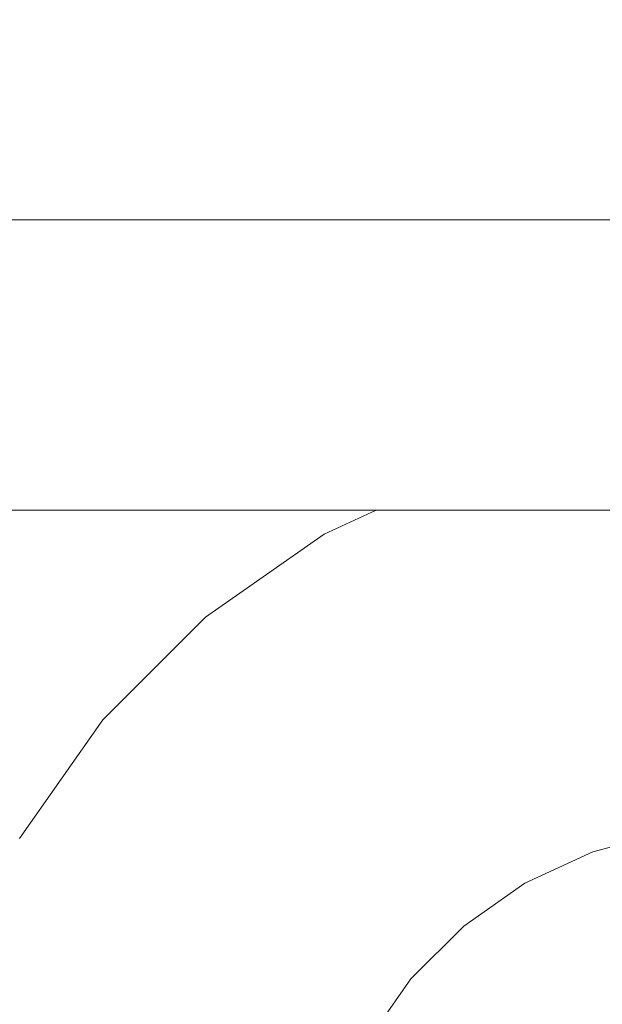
# Model space of a CAD drawing. Header units: millimetres. Extents: x -30280 to 309309, y -17460 to 4378.
# Tile 469 of 656: x 148982 to 149005, y -14489 to -14450. Entities that reach past the tile are written whole.
import ezdxf

# ---------------------------------------------------------------- set-up
doc = ezdxf.new("R2010")
doc.units = ezdxf.units.MM
doc.header["$MEASUREMENT"] = 0
doc.linetypes.add('Wipeout_Contour', pattern=[1000, 0, -1000])
doc.layers.add('P1_PLANTA PRIMERA_4_Nuevo_08_E_Envans secs', color=7, linetype='Continuous')
doc.layers.add('P1_PLANTA PRIMERA_4_Nuevo_09_EI_Mobiliari general', color=7, linetype='Continuous')
doc.layers.add('P1_PLANTA PRIMERA_4_Nuevo_09_EI_Mobiliari general_Pluma_Nº__1', color=7, linetype='Continuous', lineweight=5)

msp = doc.modelspace()

# ---------------------------------------------------------------- wipeouts: each hides what was drawn before it
at = {"color": 254, "linetype": 'Wipeout_Contour', "lineweight": 0, "ltscale": 599509.053032}
msp.add_wipeout([(148953.929, -14450.529), (148953.929, -14452.114), (149403.929, -14452.114), (149403.929, -14450.529)], dxfattribs=at).dxf.layer = 'P1_PLANTA PRIMERA_4_Nuevo_09_EI_Mobiliari general'
at = {"color": 254, "linetype": 'Wipeout_Contour', "lineweight": 0, "ltscale": 1496808.074066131}
msp.add_wipeout([(148953.929, -14469.75), (148953.929, -14505.297), (148975.572, -14505.297), (148977.638, -14493.585), (148979.13, -14488.018), (148981.569, -14482.795), (148984.879, -14478.077), (148988.96, -14474.006), (148993.686, -14470.707), (148995.751, -14469.75)], dxfattribs=at).dxf.layer = 'P1_PLANTA PRIMERA_4_Nuevo_09_EI_Mobiliari general'

# ---------------------------------------------------------------- next in the draw order: wipeouts: each hides what was drawn before it
at = {"color": 254, "linetype": 'Wipeout_Contour', "lineweight": 0, "ltscale": 599509.857857}
msp.add_wipeout([(148953.929, -14452.114), (148953.929, -14454.702), (149403.929, -14454.702), (149403.929, -14452.114)], dxfattribs=at).dxf.layer = 'P1_PLANTA PRIMERA_4_Nuevo_09_EI_Mobiliari general'
at = {"color": 254, "linetype": 'Wipeout_Contour', "lineweight": 0, "ltscale": 599513.938598}
msp.add_wipeout([(148953.929, -14458.215), (148953.929, -14469.75), (149403.929, -14469.75), (149403.929, -14458.215)], dxfattribs=at).dxf.layer = 'P1_PLANTA PRIMERA_4_Nuevo_09_EI_Mobiliari general'
at = {"color": 254, "linetype": 'Wipeout_Contour', "lineweight": 0, "ltscale": 4196670.270934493}
msp.add_wipeout([(148991.819, -14505.297), (148997.826, -14503.696), (149003.486, -14503.223), (149178.929, -14503.678), (149354.372, -14503.196), (149360.032, -14503.696), (149365.582, -14505.147), (149364.463, -14496.363), (149363.694, -14493.495), (149362.438, -14490.805), (149360.733, -14488.374), (149358.631, -14486.277), (149356.196, -14484.578), (149353.503, -14483.328), (149350.633, -14482.566), (149347.674, -14482.315), (149192.121, -14482.728), (149178.929, -14482.764), (149165.738, -14482.801), (149010.184, -14482.293), (149007.225, -14482.566), (149004.355, -14483.328), (149001.662, -14484.578), (148999.227, -14486.277), (148997.125, -14488.374), (148995.42, -14490.805), (148994.163, -14493.495), (148993.395, -14496.363)], dxfattribs=at).dxf.layer = 'P1_PLANTA PRIMERA_4_Nuevo_09_EI_Mobiliari general'
at = {"color": 254, "linetype": 'Wipeout_Contour', "lineweight": 0, "ltscale": 449049.909262}
msp.add_wipeout([(148981.674, -14482.856), (148979.245, -14488.059), (148981.987, -14483.037)], dxfattribs=at).dxf.layer = 'P1_PLANTA PRIMERA_4_Nuevo_09_EI_Mobiliari general'
at = {"color": 254, "linetype": 'Wipeout_Contour', "lineweight": 0, "ltscale": 598739.336498}
msp.add_wipeout([(148981.815, -14488.996), (148980.452, -14494.081), (148981.577, -14494.279), (148982.889, -14489.387)], dxfattribs=at).dxf.layer = 'P1_PLANTA PRIMERA_4_Nuevo_09_EI_Mobiliari general'

# ---------------------------------------------------------------- next in the draw order: wipeouts: each hides what was drawn before it
at = {"color": 254, "linetype": 'Wipeout_Contour', "lineweight": 0, "ltscale": 599511.034727}
msp.add_wipeout([(148953.929, -14454.702), (148953.929, -14458.215), (149403.929, -14458.215), (149403.929, -14454.702)], dxfattribs=at).dxf.layer = 'P1_PLANTA PRIMERA_4_Nuevo_09_EI_Mobiliari general'
at = {"color": 254, "linetype": 'Wipeout_Contour', "lineweight": 0, "ltscale": 449057.413106}
msp.add_wipeout([(148984.972, -14478.155), (148981.674, -14482.856), (148985.248, -14478.387)], dxfattribs=at).dxf.layer = 'P1_PLANTA PRIMERA_4_Nuevo_09_EI_Mobiliari general'

# ---------------------------------------------------------------- next in the draw order: wipeouts: each hides what was drawn before it
at = {"color": 254, "linetype": 'Wipeout_Contour', "lineweight": 0, "ltscale": 449067.487708}
msp.add_wipeout([(148989.038, -14474.099), (148984.972, -14478.155), (148989.269, -14474.376)], dxfattribs=at).dxf.layer = 'P1_PLANTA PRIMERA_4_Nuevo_09_EI_Mobiliari general'
at = {"color": 254, "linetype": 'Wipeout_Contour', "lineweight": 0, "ltscale": 449051.186612}
msp.add_wipeout([(148981.987, -14483.037), (148979.584, -14488.183), (148982.497, -14483.332)], dxfattribs=at).dxf.layer = 'P1_PLANTA PRIMERA_4_Nuevo_09_EI_Mobiliari general'

# ---------------------------------------------------------------- next in the draw order: wipeouts: each hides what was drawn before it
at = {"color": 254, "linetype": 'Wipeout_Contour', "lineweight": 0, "ltscale": 449079.818361}
msp.add_wipeout([(148993.747, -14470.813), (148989.038, -14474.099), (148993.927, -14471.126)], dxfattribs=at).dxf.layer = 'P1_PLANTA PRIMERA_4_Nuevo_09_EI_Mobiliari general'
at = {"color": 254, "linetype": 'Wipeout_Contour', "lineweight": 0, "ltscale": 449058.571713}
msp.add_wipeout([(148985.248, -14478.387), (148981.987, -14483.037), (148985.699, -14478.766)], dxfattribs=at).dxf.layer = 'P1_PLANTA PRIMERA_4_Nuevo_09_EI_Mobiliari general'
at = {"color": 254, "linetype": 'Wipeout_Contour', "lineweight": 0, "ltscale": 449053.075131}
msp.add_wipeout([(148982.497, -14483.332), (148980.137, -14488.384), (148983.189, -14483.732)], dxfattribs=at).dxf.layer = 'P1_PLANTA PRIMERA_4_Nuevo_09_EI_Mobiliari general'

# ---------------------------------------------------------------- next in the draw order: wipeouts: each hides what was drawn before it
at = {"color": 254, "linetype": 'Wipeout_Contour', "lineweight": 0, "ltscale": 449089.409377}
msp.add_wipeout([(148996.038, -14469.75), (148993.747, -14470.813), (148996.893, -14469.75)], dxfattribs=at).dxf.layer = 'P1_PLANTA PRIMERA_4_Nuevo_09_EI_Mobiliari general'
at = {"color": 254, "linetype": 'Wipeout_Contour', "lineweight": 0, "ltscale": 449068.498747}
msp.add_wipeout([(148989.269, -14474.376), (148985.248, -14478.387), (148989.647, -14474.828)], dxfattribs=at).dxf.layer = 'P1_PLANTA PRIMERA_4_Nuevo_09_EI_Mobiliari general'
at = {"color": 254, "linetype": 'Wipeout_Contour', "lineweight": 0, "ltscale": 449060.294598}
msp.add_wipeout([(148985.699, -14478.766), (148982.497, -14483.332), (148986.312, -14479.281)], dxfattribs=at).dxf.layer = 'P1_PLANTA PRIMERA_4_Nuevo_09_EI_Mobiliari general'
at = {"color": 254, "linetype": 'Wipeout_Contour', "lineweight": 0, "ltscale": 598744.472185}
msp.add_wipeout([(148984.043, -14484.226), (148981.815, -14488.996), (148982.889, -14489.387), (148985.032, -14484.797)], dxfattribs=at).dxf.layer = 'P1_PLANTA PRIMERA_4_Nuevo_09_EI_Mobiliari general'

# ---------------------------------------------------------------- next in the draw order: wipeouts: each hides what was drawn before it
at = {"color": 254, "linetype": 'Wipeout_Contour', "lineweight": 0, "ltscale": 449080.655181}
msp.add_wipeout([(148993.927, -14471.126), (148989.269, -14474.376), (148994.22, -14471.637)], dxfattribs=at).dxf.layer = 'P1_PLANTA PRIMERA_4_Nuevo_09_EI_Mobiliari general'
at = {"color": 254, "linetype": 'Wipeout_Contour', "lineweight": 0, "ltscale": 449070.007803}
msp.add_wipeout([(148989.647, -14474.828), (148985.699, -14478.766), (148990.161, -14475.441)], dxfattribs=at).dxf.layer = 'P1_PLANTA PRIMERA_4_Nuevo_09_EI_Mobiliari general'
at = {"color": 254, "linetype": 'Wipeout_Contour', "lineweight": 0, "ltscale": 598752.999267}
msp.add_wipeout([(148987.066, -14479.916), (148984.043, -14484.226), (148985.032, -14484.797), (148987.94, -14480.651)], dxfattribs=at).dxf.layer = 'P1_PLANTA PRIMERA_4_Nuevo_09_EI_Mobiliari general'

# ---------------------------------------------------------------- next in the draw order: wipeouts: each hides what was drawn before it
at = {"color": 254, "linetype": 'Wipeout_Contour', "lineweight": 0, "ltscale": 449091.905426}
msp.add_wipeout([(148996.893, -14469.75), (148993.927, -14471.126), (148998.288, -14469.75)], dxfattribs=at).dxf.layer = 'P1_PLANTA PRIMERA_4_Nuevo_09_EI_Mobiliari general'
at = {"color": 254, "linetype": 'Wipeout_Contour', "lineweight": 0, "ltscale": 449081.907547}
msp.add_wipeout([(148994.22, -14471.637), (148989.647, -14474.828), (148994.619, -14472.33)], dxfattribs=at).dxf.layer = 'P1_PLANTA PRIMERA_4_Nuevo_09_EI_Mobiliari general'
at = {"color": 254, "linetype": 'Wipeout_Contour', "lineweight": 0, "ltscale": 598764.656362}
msp.add_wipeout([(148990.793, -14476.198), (148987.066, -14479.916), (148987.94, -14480.651), (148991.526, -14477.074)], dxfattribs=at).dxf.layer = 'P1_PLANTA PRIMERA_4_Nuevo_09_EI_Mobiliari general'
at = {"color": 254, "linetype": 'Wipeout_Contour', "lineweight": 0, "ltscale": 598748.989642}
msp.add_wipeout([(148985.032, -14484.797), (148982.889, -14489.387), (148984.076, -14489.82), (148986.126, -14485.43)], dxfattribs=at).dxf.layer = 'P1_PLANTA PRIMERA_4_Nuevo_09_EI_Mobiliari general'

# ---------------------------------------------------------------- next in the draw order: wipeouts: each hides what was drawn before it
at = {"color": 254, "linetype": 'Wipeout_Contour', "lineweight": 0, "ltscale": 449094.853868}
msp.add_wipeout([(148998.288, -14469.75), (148994.22, -14471.637), (148999.551, -14470.042)], dxfattribs=at).dxf.layer = 'P1_PLANTA PRIMERA_4_Nuevo_09_EI_Mobiliari general'
at = {"color": 254, "linetype": 'Wipeout_Contour', "lineweight": 0, "ltscale": 598779.087168}
msp.add_wipeout([(148995.111, -14473.185), (148990.793, -14476.198), (148991.526, -14477.074), (148995.68, -14474.175)], dxfattribs=at).dxf.layer = 'P1_PLANTA PRIMERA_4_Nuevo_09_EI_Mobiliari general'
at = {"color": 254, "linetype": 'Wipeout_Contour', "lineweight": 0, "ltscale": 598757.168873}
msp.add_wipeout([(148987.94, -14480.651), (148985.032, -14484.797), (148986.126, -14485.43), (148988.908, -14481.464)], dxfattribs=at).dxf.layer = 'P1_PLANTA PRIMERA_4_Nuevo_09_EI_Mobiliari general'

# ---------------------------------------------------------------- next in the draw order: wipeouts: each hides what was drawn before it
at = {"color": 254, "linetype": 'Wipeout_Contour', "lineweight": 0, "ltscale": 449096.878607}
msp.add_wipeout([(148999.551, -14470.042), (148994.619, -14472.33), (148999.886, -14470.969)], dxfattribs=at).dxf.layer = 'P1_PLANTA PRIMERA_4_Nuevo_09_EI_Mobiliari general'
at = {"color": 254, "linetype": 'Wipeout_Contour', "lineweight": 0, "ltscale": 598768.35093}
msp.add_wipeout([(148991.526, -14477.074), (148987.94, -14480.651), (148988.908, -14481.464), (148992.337, -14478.043)], dxfattribs=at).dxf.layer = 'P1_PLANTA PRIMERA_4_Nuevo_09_EI_Mobiliari general'
at = {"color": 254, "linetype": 'Wipeout_Contour', "lineweight": 0, "ltscale": 598753.891991}
msp.add_wipeout([(148986.126, -14485.43), (148984.076, -14489.82), (148985.342, -14490.281), (148987.292, -14486.104)], dxfattribs=at).dxf.layer = 'P1_PLANTA PRIMERA_4_Nuevo_09_EI_Mobiliari general'

# ---------------------------------------------------------------- next in the draw order: wipeouts: each hides what was drawn before it
at = {"color": 254, "linetype": 'Wipeout_Contour', "lineweight": 0, "ltscale": 449107.757007}
msp.add_wipeout([(148999.551, -14470.042), (149004.479, -14469.75), (149000.651, -14469.75)], dxfattribs=at).dxf.layer = 'P1_PLANTA PRIMERA_4_Nuevo_09_EI_Mobiliari general'
at = {"color": 254, "linetype": 'Wipeout_Contour', "lineweight": 0, "ltscale": 598795.850999}
msp.add_wipeout([(148999.886, -14470.969), (148995.111, -14473.185), (148995.68, -14474.175), (149000.275, -14472.043)], dxfattribs=at).dxf.layer = 'P1_PLANTA PRIMERA_4_Nuevo_09_EI_Mobiliari general'
at = {"color": 254, "linetype": 'Wipeout_Contour', "lineweight": 0, "ltscale": 598761.693929}
msp.add_wipeout([(148988.908, -14481.464), (148986.126, -14485.43), (148987.292, -14486.104), (148989.939, -14482.331)], dxfattribs=at).dxf.layer = 'P1_PLANTA PRIMERA_4_Nuevo_09_EI_Mobiliari general'

# ---------------------------------------------------------------- next in the draw order: wipeouts: each hides what was drawn before it
at = {"color": 254, "linetype": 'Wipeout_Contour', "lineweight": 0, "ltscale": 748519.451392}
msp.add_wipeout([(149004.479, -14469.75), (148999.886, -14470.969), (149000.275, -14472.043), (149005.17, -14470.743), (149004.998, -14469.75)], dxfattribs=at).dxf.layer = 'P1_PLANTA PRIMERA_4_Nuevo_09_EI_Mobiliari general'
at = {"color": 254, "linetype": 'Wipeout_Contour', "lineweight": 0, "ltscale": 598782.193946}
msp.add_wipeout([(148991.526, -14477.074), (148992.337, -14478.043), (148996.31, -14475.271), (148995.68, -14474.175)], dxfattribs=at).dxf.layer = 'P1_PLANTA PRIMERA_4_Nuevo_09_EI_Mobiliari general'
at = {"color": 254, "linetype": 'Wipeout_Contour', "lineweight": 0, "ltscale": 598759.030205}
msp.add_wipeout([(148987.292, -14486.104), (148985.342, -14490.281), (148986.647, -14490.756), (148988.494, -14486.8)], dxfattribs=at).dxf.layer = 'P1_PLANTA PRIMERA_4_Nuevo_09_EI_Mobiliari general'

# ---------------------------------------------------------------- next in the draw order: wipeouts: each hides what was drawn before it
at = {"color": 254, "linetype": 'Wipeout_Contour', "lineweight": 0, "ltscale": 598798.275086}
msp.add_wipeout([(149000.275, -14472.043), (148995.68, -14474.175), (148996.31, -14475.271), (149000.705, -14473.232)], dxfattribs=at).dxf.layer = 'P1_PLANTA PRIMERA_4_Nuevo_09_EI_Mobiliari general'
at = {"color": 254, "linetype": 'Wipeout_Contour', "lineweight": 0, "ltscale": 598772.36065}
msp.add_wipeout([(148992.337, -14478.043), (148988.908, -14481.464), (148989.939, -14482.331), (148993.202, -14479.076)], dxfattribs=at).dxf.layer = 'P1_PLANTA PRIMERA_4_Nuevo_09_EI_Mobiliari general'

# ---------------------------------------------------------------- next in the draw order: wipeouts: each hides what was drawn before it
at = {"color": 254, "linetype": 'Wipeout_Contour', "lineweight": 0, "ltscale": 598816.103286}
msp.add_wipeout([(149005.17, -14470.743), (149000.275, -14472.043), (149000.705, -14473.232), (149005.387, -14471.989)], dxfattribs=at).dxf.layer = 'P1_PLANTA PRIMERA_4_Nuevo_09_EI_Mobiliari general'
at = {"color": 254, "linetype": 'Wipeout_Contour', "lineweight": 0, "ltscale": 598785.565942}
msp.add_wipeout([(148992.337, -14478.043), (148993.202, -14479.076), (148996.982, -14476.438), (148996.31, -14475.271)], dxfattribs=at).dxf.layer = 'P1_PLANTA PRIMERA_4_Nuevo_09_EI_Mobiliari general'
at = {"color": 254, "linetype": 'Wipeout_Contour', "lineweight": 0, "ltscale": 598766.436891}
msp.add_wipeout([(148989.939, -14482.331), (148987.292, -14486.104), (148988.494, -14486.8), (148991.002, -14483.225)], dxfattribs=at).dxf.layer = 'P1_PLANTA PRIMERA_4_Nuevo_09_EI_Mobiliari general'

# ---------------------------------------------------------------- next in the draw order: wipeouts: each hides what was drawn before it
at = {"color": 254, "linetype": 'Wipeout_Contour', "lineweight": 0, "ltscale": 598800.906421}
msp.add_wipeout([(149000.705, -14473.232), (148996.31, -14475.271), (148996.982, -14476.438), (149001.163, -14474.498)], dxfattribs=at).dxf.layer = 'P1_PLANTA PRIMERA_4_Nuevo_09_EI_Mobiliari general'
at = {"color": 254, "linetype": 'Wipeout_Contour', "lineweight": 0, "ltscale": 598776.563656}
msp.add_wipeout([(148993.202, -14479.076), (148989.939, -14482.331), (148991.002, -14483.225), (148994.093, -14480.141)], dxfattribs=at).dxf.layer = 'P1_PLANTA PRIMERA_4_Nuevo_09_EI_Mobiliari general'
at = {"color": 254, "linetype": 'Wipeout_Contour', "lineweight": 0, "ltscale": 598764.248126}
msp.add_wipeout([(148988.494, -14486.8), (148986.647, -14490.756), (148987.952, -14491.232), (148989.697, -14487.495)], dxfattribs=at).dxf.layer = 'P1_PLANTA PRIMERA_4_Nuevo_09_EI_Mobiliari general'

# ---------------------------------------------------------------- next in the draw order: wipeouts: each hides what was drawn before it
at = {"color": 254, "linetype": 'Wipeout_Contour', "lineweight": 0, "ltscale": 598817.913552}
msp.add_wipeout([(149005.387, -14471.989), (149000.705, -14473.232), (149001.163, -14474.498), (149005.617, -14473.316)], dxfattribs=at).dxf.layer = 'P1_PLANTA PRIMERA_4_Nuevo_09_EI_Mobiliari general'
at = {"color": 254, "linetype": 'Wipeout_Contour', "lineweight": 0, "ltscale": 598789.10074}
msp.add_wipeout([(148996.982, -14476.438), (148993.202, -14479.076), (148994.093, -14480.141), (148997.674, -14477.643)], dxfattribs=at).dxf.layer = 'P1_PLANTA PRIMERA_4_Nuevo_09_EI_Mobiliari general'
at = {"color": 254, "linetype": 'Wipeout_Contour', "lineweight": 0, "ltscale": 598771.253631}
msp.add_wipeout([(148991.002, -14483.225), (148988.494, -14486.8), (148989.697, -14487.495), (148992.065, -14484.119)], dxfattribs=at).dxf.layer = 'P1_PLANTA PRIMERA_4_Nuevo_09_EI_Mobiliari general'

# ---------------------------------------------------------------- next in the draw order: wipeouts: each hides what was drawn before it
at = {"color": 254, "linetype": 'Wipeout_Contour', "lineweight": 0, "ltscale": 598803.665068}
msp.add_wipeout([(149001.163, -14474.498), (148996.982, -14476.438), (148997.674, -14477.643), (149001.635, -14475.805)], dxfattribs=at).dxf.layer = 'P1_PLANTA PRIMERA_4_Nuevo_09_EI_Mobiliari general'
at = {"color": 254, "linetype": 'Wipeout_Contour', "lineweight": 0, "ltscale": 598780.832253}
msp.add_wipeout([(148994.093, -14480.141), (148991.002, -14483.225), (148992.065, -14484.119), (148994.985, -14481.207)], dxfattribs=at).dxf.layer = 'P1_PLANTA PRIMERA_4_Nuevo_09_EI_Mobiliari general'
at = {"color": 254, "linetype": 'Wipeout_Contour', "lineweight": 0, "ltscale": 598769.387211}
msp.add_wipeout([(148989.697, -14487.495), (148987.952, -14491.232), (148989.218, -14491.693), (148990.863, -14488.17)], dxfattribs=at).dxf.layer = 'P1_PLANTA PRIMERA_4_Nuevo_09_EI_Mobiliari general'

# ---------------------------------------------------------------- next in the draw order: wipeouts: each hides what was drawn before it
at = {"color": 254, "linetype": 'Wipeout_Contour', "lineweight": 0, "ltscale": 598819.811805}
msp.add_wipeout([(149005.617, -14473.316), (149001.163, -14474.498), (149001.635, -14475.805), (149005.855, -14474.684)], dxfattribs=at).dxf.layer = 'P1_PLANTA PRIMERA_4_Nuevo_09_EI_Mobiliari general'
at = {"color": 254, "linetype": 'Wipeout_Contour', "lineweight": 0, "ltscale": 598792.690921}
msp.add_wipeout([(148994.093, -14480.141), (148994.985, -14481.207), (148998.367, -14478.847), (148997.674, -14477.643)], dxfattribs=at).dxf.layer = 'P1_PLANTA PRIMERA_4_Nuevo_09_EI_Mobiliari general'
at = {"color": 254, "linetype": 'Wipeout_Contour', "lineweight": 0, "ltscale": 598775.997825}
msp.add_wipeout([(148992.065, -14484.119), (148989.697, -14487.495), (148990.863, -14488.17), (148993.096, -14484.986)], dxfattribs=at).dxf.layer = 'P1_PLANTA PRIMERA_4_Nuevo_09_EI_Mobiliari general'

# ---------------------------------------------------------------- next in the draw order: wipeouts: each hides what was drawn before it
at = {"color": 254, "linetype": 'Wipeout_Contour', "lineweight": 0, "ltscale": 598806.467273}
msp.add_wipeout([(149001.635, -14475.805), (148997.674, -14477.643), (148998.367, -14478.847), (149002.107, -14477.111)], dxfattribs=at).dxf.layer = 'P1_PLANTA PRIMERA_4_Nuevo_09_EI_Mobiliari general'
at = {"color": 254, "linetype": 'Wipeout_Contour', "lineweight": 0, "ltscale": 598785.036783}
msp.add_wipeout([(148994.985, -14481.207), (148992.065, -14484.119), (148993.096, -14484.986), (148995.849, -14482.24)], dxfattribs=at).dxf.layer = 'P1_PLANTA PRIMERA_4_Nuevo_09_EI_Mobiliari general'
at = {"color": 254, "linetype": 'Wipeout_Contour', "lineweight": 0, "ltscale": 598774.291355}
msp.add_wipeout([(148990.863, -14488.17), (148989.218, -14491.693), (148990.405, -14492.126), (148991.957, -14488.802)], dxfattribs=at).dxf.layer = 'P1_PLANTA PRIMERA_4_Nuevo_09_EI_Mobiliari general'

# ---------------------------------------------------------------- next in the draw order: wipeouts: each hides what was drawn before it
at = {"color": 254, "linetype": 'Wipeout_Contour', "lineweight": 0, "ltscale": 598821.740468}
msp.add_wipeout([(149005.855, -14474.684), (149001.635, -14475.805), (149002.107, -14477.111), (149006.093, -14476.053)], dxfattribs=at).dxf.layer = 'P1_PLANTA PRIMERA_4_Nuevo_09_EI_Mobiliari general'
at = {"color": 254, "linetype": 'Wipeout_Contour', "lineweight": 0, "ltscale": 598796.227546}
msp.add_wipeout([(148998.367, -14478.847), (148994.985, -14481.207), (148995.849, -14482.24), (148999.038, -14480.015)], dxfattribs=at).dxf.layer = 'P1_PLANTA PRIMERA_4_Nuevo_09_EI_Mobiliari general'
at = {"color": 254, "linetype": 'Wipeout_Contour', "lineweight": 0, "ltscale": 598780.525403}
msp.add_wipeout([(148993.096, -14484.986), (148990.863, -14488.17), (148991.957, -14488.802), (148994.063, -14485.8)], dxfattribs=at).dxf.layer = 'P1_PLANTA PRIMERA_4_Nuevo_09_EI_Mobiliari general'

# ---------------------------------------------------------------- next in the draw order: wipeouts: each hides what was drawn before it
at = {"color": 254, "linetype": 'Wipeout_Contour', "lineweight": 0, "ltscale": 598809.22802}
msp.add_wipeout([(149002.107, -14477.111), (148998.367, -14478.847), (148999.038, -14480.015), (149002.565, -14478.378)], dxfattribs=at).dxf.layer = 'P1_PLANTA PRIMERA_4_Nuevo_09_EI_Mobiliari general'
at = {"color": 254, "linetype": 'Wipeout_Contour', "lineweight": 0, "ltscale": 598789.049672}
msp.add_wipeout([(148993.096, -14484.986), (148994.063, -14485.8), (148996.66, -14483.209), (148995.849, -14482.24)], dxfattribs=at).dxf.layer = 'P1_PLANTA PRIMERA_4_Nuevo_09_EI_Mobiliari general'
at = {"color": 254, "linetype": 'Wipeout_Contour', "lineweight": 0, "ltscale": 598778.811653}
msp.add_wipeout([(148991.957, -14488.802), (148990.405, -14492.126), (148991.478, -14492.517), (148992.946, -14489.374)], dxfattribs=at).dxf.layer = 'P1_PLANTA PRIMERA_4_Nuevo_09_EI_Mobiliari general'

# ---------------------------------------------------------------- next in the draw order: wipeouts: each hides what was drawn before it
at = {"color": 254, "linetype": 'Wipeout_Contour', "lineweight": 0, "ltscale": 598823.641099}
msp.add_wipeout([(149006.093, -14476.053), (149002.107, -14477.111), (149002.565, -14478.378), (149006.324, -14477.38)], dxfattribs=at).dxf.layer = 'P1_PLANTA PRIMERA_4_Nuevo_09_EI_Mobiliari general'
at = {"color": 254, "linetype": 'Wipeout_Contour', "lineweight": 0, "ltscale": 598799.603253}
msp.add_wipeout([(148999.038, -14480.015), (148995.849, -14482.24), (148996.66, -14483.209), (148999.668, -14481.11)], dxfattribs=at).dxf.layer = 'P1_PLANTA PRIMERA_4_Nuevo_09_EI_Mobiliari general'
at = {"color": 254, "linetype": 'Wipeout_Contour', "lineweight": 0, "ltscale": 598784.698947}
msp.add_wipeout([(148994.063, -14485.8), (148991.957, -14488.802), (148992.946, -14489.374), (148994.938, -14486.535)], dxfattribs=at).dxf.layer = 'P1_PLANTA PRIMERA_4_Nuevo_09_EI_Mobiliari general'

# ---------------------------------------------------------------- next in the draw order: wipeouts: each hides what was drawn before it
at = {"color": 254, "linetype": 'Wipeout_Contour', "lineweight": 0, "ltscale": 598811.863613}
msp.add_wipeout([(149002.565, -14478.378), (148999.038, -14480.015), (148999.668, -14481.11), (149002.995, -14479.566)], dxfattribs=at).dxf.layer = 'P1_PLANTA PRIMERA_4_Nuevo_09_EI_Mobiliari general'
at = {"color": 254, "linetype": 'Wipeout_Contour', "lineweight": 0, "ltscale": 598792.749115}
msp.add_wipeout([(148996.66, -14483.209), (148994.063, -14485.8), (148994.938, -14486.535), (148997.393, -14484.085)], dxfattribs=at).dxf.layer = 'P1_PLANTA PRIMERA_4_Nuevo_09_EI_Mobiliari general'

# ---------------------------------------------------------------- next in the draw order: wipeouts: each hides what was drawn before it
at = {"color": 254, "linetype": 'Wipeout_Contour', "lineweight": 0, "ltscale": 598825.456177}
msp.add_wipeout([(149006.324, -14477.38), (149002.565, -14478.378), (149002.995, -14479.566), (149006.54, -14478.625)], dxfattribs=at).dxf.layer = 'P1_PLANTA PRIMERA_4_Nuevo_09_EI_Mobiliari general'
at = {"color": 254, "linetype": 'Wipeout_Contour', "lineweight": 0, "ltscale": 598802.715732}
msp.add_wipeout([(148999.668, -14481.11), (148996.66, -14483.209), (148997.393, -14484.085), (149000.237, -14482.1)], dxfattribs=at).dxf.layer = 'P1_PLANTA PRIMERA_4_Nuevo_09_EI_Mobiliari general'
at = {"color": 254, "linetype": 'Wipeout_Contour', "lineweight": 0, "ltscale": 449091.450742}
msp.add_wipeout([(148994.938, -14486.535), (148992.946, -14489.374), (148995.692, -14487.169)], dxfattribs=at).dxf.layer = 'P1_PLANTA PRIMERA_4_Nuevo_09_EI_Mobiliari general'

# ---------------------------------------------------------------- next in the draw order: wipeouts: each hides what was drawn before it
at = {"color": 254, "linetype": 'Wipeout_Contour', "lineweight": 0, "ltscale": 598814.29422}
msp.add_wipeout([(149002.995, -14479.566), (148999.668, -14481.11), (149000.237, -14482.1), (149003.384, -14480.641)], dxfattribs=at).dxf.layer = 'P1_PLANTA PRIMERA_4_Nuevo_09_EI_Mobiliari general'
at = {"color": 254, "linetype": 'Wipeout_Contour', "lineweight": 0, "ltscale": 449099.458291}
msp.add_wipeout([(148998.026, -14484.842), (148995.692, -14487.169), (148998.539, -14485.455)], dxfattribs=at).dxf.layer = 'P1_PLANTA PRIMERA_4_Nuevo_09_EI_Mobiliari general'
at = {"color": 254, "linetype": 'Wipeout_Contour', "lineweight": 0, "ltscale": 449096.861245}
msp.add_wipeout([(148996.756, -14488.063), (148995.002, -14490.563), (148997.032, -14488.296)], dxfattribs=at).dxf.layer = 'P1_PLANTA PRIMERA_4_Nuevo_09_EI_Mobiliari general'

# ---------------------------------------------------------------- next in the draw order: wipeouts: each hides what was drawn before it
at = {"color": 254, "linetype": 'Wipeout_Contour', "lineweight": 0, "ltscale": 598827.130836}
msp.add_wipeout([(149006.54, -14478.625), (149002.995, -14479.566), (149003.384, -14480.641), (149006.736, -14479.751)], dxfattribs=at).dxf.layer = 'P1_PLANTA PRIMERA_4_Nuevo_09_EI_Mobiliari general'
at = {"color": 254, "linetype": 'Wipeout_Contour', "lineweight": 0, "ltscale": 449106.423478}
msp.add_wipeout([(149000.729, -14482.955), (148998.026, -14484.842), (149001.128, -14483.649)], dxfattribs=at).dxf.layer = 'P1_PLANTA PRIMERA_4_Nuevo_09_EI_Mobiliari general'
at = {"color": 254, "linetype": 'Wipeout_Contour', "lineweight": 0, "ltscale": 449101.066521}
msp.add_wipeout([(148998.539, -14485.455), (148996.305, -14487.684), (148998.917, -14485.907)], dxfattribs=at).dxf.layer = 'P1_PLANTA PRIMERA_4_Nuevo_09_EI_Mobiliari general'

# ---------------------------------------------------------------- next in the draw order: wipeouts: each hides what was drawn before it
at = {"color": 254, "linetype": 'Wipeout_Contour', "lineweight": 0, "ltscale": 449114.466224}
msp.add_wipeout([(149003.719, -14481.568), (149000.729, -14482.955), (149003.991, -14482.32)], dxfattribs=at).dxf.layer = 'P1_PLANTA PRIMERA_4_Nuevo_09_EI_Mobiliari general'
at = {"color": 254, "linetype": 'Wipeout_Contour', "lineweight": 0, "ltscale": 449107.764763}
msp.add_wipeout([(149001.128, -14483.649), (148998.539, -14485.455), (149001.421, -14484.16)], dxfattribs=at).dxf.layer = 'P1_PLANTA PRIMERA_4_Nuevo_09_EI_Mobiliari general'
at = {"color": 254, "linetype": 'Wipeout_Contour', "lineweight": 0, "ltscale": 449102.174684}
msp.add_wipeout([(148998.917, -14485.907), (148996.756, -14488.063), (148999.149, -14486.184)], dxfattribs=at).dxf.layer = 'P1_PLANTA PRIMERA_4_Nuevo_09_EI_Mobiliari general'

# ---------------------------------------------------------------- next in the draw order: wipeouts: each hides what was drawn before it
at = {"color": 254, "linetype": 'Wipeout_Contour', "lineweight": 0, "ltscale": 449123.350659}
msp.add_wipeout([(149006.905, -14480.722), (149003.719, -14481.568), (149007.042, -14481.51)], dxfattribs=at).dxf.layer = 'P1_PLANTA PRIMERA_4_Nuevo_09_EI_Mobiliari general'
at = {"color": 254, "linetype": 'Wipeout_Contour', "lineweight": 0, "ltscale": 449115.496728}
msp.add_wipeout([(149003.991, -14482.32), (149001.128, -14483.649), (149004.191, -14482.874)], dxfattribs=at).dxf.layer = 'P1_PLANTA PRIMERA_4_Nuevo_09_EI_Mobiliari general'
at = {"color": 254, "linetype": 'Wipeout_Contour', "lineweight": 0, "ltscale": 449108.691311}
msp.add_wipeout([(149001.421, -14484.16), (148998.917, -14485.907), (149001.601, -14484.472)], dxfattribs=at).dxf.layer = 'P1_PLANTA PRIMERA_4_Nuevo_09_EI_Mobiliari general'

# ---------------------------------------------------------------- next in the draw order: wipeouts: each hides what was drawn before it
at = {"color": 254, "linetype": 'Wipeout_Contour', "lineweight": 0, "ltscale": 449124.033362}
msp.add_wipeout([(149007.042, -14481.51), (149003.991, -14482.32), (149007.143, -14482.091)], dxfattribs=at).dxf.layer = 'P1_PLANTA PRIMERA_4_Nuevo_09_EI_Mobiliari general'
at = {"color": 254, "linetype": 'Wipeout_Contour', "lineweight": 0, "ltscale": 449116.208942}
msp.add_wipeout([(149004.191, -14482.874), (149001.421, -14484.16), (149004.314, -14483.214)], dxfattribs=at).dxf.layer = 'P1_PLANTA PRIMERA_4_Nuevo_09_EI_Mobiliari general'

# ---------------------------------------------------------------- next in the draw order: wipeouts: each hides what was drawn before it
at = {"color": 254, "linetype": 'Wipeout_Contour', "lineweight": 0, "ltscale": 449124.502068}
msp.add_wipeout([(149007.143, -14482.091), (149004.191, -14482.874), (149007.204, -14482.446)], dxfattribs=at).dxf.layer = 'P1_PLANTA PRIMERA_4_Nuevo_09_EI_Mobiliari general'

# ---------------------------------------------------------------- next in the draw order: wipeouts: each hides what was drawn before it
at = {"color": 254, "linetype": 'Wipeout_Contour', "lineweight": 0, "ltscale": 11546169.40718183}
msp.add_wipeout([(147377.62, -12475.052), (147377.62, -14920.051), (147901.155, -14920.052), (147903.854, -14904.977), (147970.958, -14530.194), (147971.595, -14527.856), (147975.525, -14505.564), (147953.929, -14505.564), (147953.929, -14449.995), (147967.565, -14023.885), (148390.293, -14023.885), (148403.857, -14449.995), (148403.929, -14505.564), (148382.333, -14505.564), (148386.263, -14527.856), (148386.9, -14530.194), (148428.929, -14764.931), (148470.958, -14530.194), (148471.595, -14527.856), (148475.525, -14505.564), (148453.929, -14505.564), (148453.929, -14449.995), (148467.565, -14023.885), (148890.293, -14023.885), (148903.857, -14449.995), (148903.929, -14505.564), (148882.333, -14505.564), (148886.263, -14527.856), (148886.9, -14530.194), (148928.929, -14764.931), (148970.958, -14530.194), (148971.595, -14527.856), (148975.525, -14505.564), (148953.929, -14505.564), (148953.929, -14449.995), (148967.565, -14023.885), (149390.293, -14023.885), (149403.857, -14449.995), (149403.929, -14505.564), (149382.333, -14505.564), (149386.263, -14527.856), (149386.9, -14530.194), (149428.929, -14764.931), (149470.958, -14530.194), (149471.595, -14527.856), (149475.525, -14505.564), (149453.929, -14505.564), (149453.929, -14449.995), (149467.565, -14023.885), (149890.293, -14023.885), (149903.857, -14449.995), (149903.929, -14505.564), (149882.333, -14505.564), (149886.263, -14527.856), (149886.9, -14530.194), (149928.929, -14764.931), (149970.958, -14530.194), (149971.595, -14527.856), (149975.525, -14505.564), (149953.929, -14505.564), (149953.929, -14449.995), (149967.565, -14023.885), (150390.293, -14023.885), (150403.857, -14449.995), (150403.929, -14505.564), (150382.333, -14505.564), (150386.263, -14527.856), (150386.9, -14530.194), (150428.929, -14764.931), (150470.958, -14530.194), (150471.595, -14527.856), (150475.525, -14505.564), (150453.929, -14505.564), (150453.929, -14449.995), (150467.565, -14023.885), (150732.62, -14023.885), (150732.62, -12475.052)], dxfattribs=at).dxf.layer = 'P1_PLANTA PRIMERA_4_Nuevo_08_E_Envans secs'

# ---------------------------------------------------------------- next in the draw order: linework, layer by layer
at = {"layer": 'P1_PLANTA PRIMERA_4_Nuevo_09_EI_Mobiliari general_Pluma_Nº__1', "color": 7, "linetype": 'Continuous', "lineweight": 5}
for p, q in [((149403.929, -14458.215), (148953.929, -14458.215)), ((149403.929, -14469.75), (148953.929, -14469.75)), ((148993.686, -14470.707), (148995.751, -14469.75)), ((148988.96, -14474.006), (148993.686, -14470.707)), ((148984.879, -14478.077), (148988.96, -14474.006)), ((148981.569, -14482.795), (148984.879, -14478.077)), ((149004.355, -14483.328), (149007.225, -14482.566)), ((149001.662, -14484.578), (149004.355, -14483.328)), ((148999.227, -14486.277), (149001.662, -14484.578)), ((148997.125, -14488.374), (148999.227, -14486.277)), ((148995.42, -14490.805), (148997.125, -14488.374))]:
    msp.add_line(p, q, dxfattribs=at)

doc.saveas('drawing.dxf')
